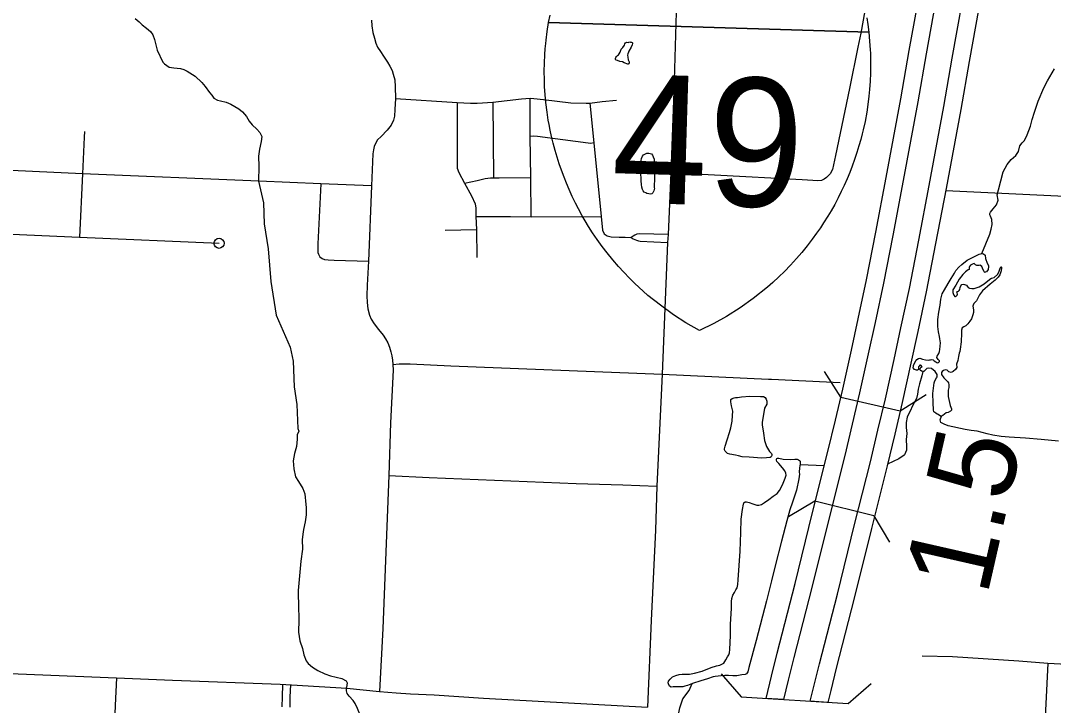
# Model space of a CAD drawing. Extents: x 653372 to 905732, y 627442 to 787275.
# Drawn here: x 666097 to 671181, y 738298 to 741670 of the extents above; entities that cross this region are included whole.
import ezdxf

# ---------------------------------------------------------------- set-up
doc = ezdxf.new("R2010")
doc.units = 0
for name, color, linetype in [('19', 7, 'Continuous'), ('23', 7, 'Continuous'), ('33', 7, 'Continuous'), ('35', 7, 'Continuous'), ('39', 7, 'Continuous'), ('48', 7, 'Continuous'), ('6', 7, 'Continuous')]:
    doc.layers.add(name, color=color, linetype=linetype)

msp = doc.modelspace()

# ---------------------------------------------------------------- linework, layer by layer
at = {"layer": '19'}
for points in [[(670889.5, 743364.6), (670826, 743005.5), (670795.4, 742844.7), (670774, 742718.4), (670752, 742598.4), (670730.9, 742483.6), (670709.8, 742368.6), (670675.8, 742167.6), (670632.8, 741938.2), (670554.7, 741507.7), (670513.2, 741270.6), (670441.7, 740882.6), (670390.5, 740612.9), (670344.7, 740376.6), (670303.7, 740184.3), (670270, 740029.3), (670227.3, 739836.9), (670191, 739683.2), (670153.8, 739528.3), (670076.8, 739220.6), (669992.1, 738877.7), (669903.4, 738533.7), (669876.2, 738421.7), (669852.8, 738326.6)], [(669984.6, 738318.1), (670002.5, 738390.8), (670029.5, 738502.2), (670118.1, 738845.9), (670202.9, 739189.2), (670280.1, 739497.3), (670317.5, 739653.1), (670354, 739807.9), (670397, 740001.4), (670430.8, 740157), (670472.1, 740350.7), (670518.1, 740588.4), (670569.5, 740858.7), (670641.2, 741247.6), (670682.7, 741484.9), (670760.6, 741914.7), (670803.8, 742144.8), (670837.8, 742346.1), (670858.8, 742460.1), (670879.8, 742574.9), (670902, 742695.8), (670923.4, 742821.7), (670953.9, 742982.1), (671020.3, 743357.9)], [(669852.8, 738326.6), (669766.6, 738332.1), (669793.6, 738441.8), (669820.9, 738554.4), (669909.7, 738898.5), (669994.3, 739241.1), (670071.3, 739548.5), (670108.3, 739702.9), (670144.4, 739855.9), (670187, 740047.5), (670220.6, 740202.2), (670261.4, 740393.6), (670307, 740628.9), (670358.2, 740898.3), (670429.5, 741285.6), (670471, 741522.6), (670549.2, 741953.6)], [(670844.2, 741899.2), (670766.3, 741470), (670724.8, 741232.6), (670653, 740843.1), (670601.6, 740572.3), (670555.4, 740333.8), (670513.9, 740139.1), (670480, 739983.1), (670436.9, 739788.9), (670400.2, 739633.4), (670362.6, 739477.1), (670285.4, 739168.7), (670200.5, 738825.1), (670111.9, 738481.6), (670085.1, 738370.7), (670070.8, 738312.5), (669984.6, 738318.1)]]:
    msp.add_lwpolyline(points, dxfattribs=at)
at = {"layer": '23'}
for points in [[(668696.1, 741660.5), (668703, 741698)], [(669439.4, 740143.7), (669371.5, 740182.7), (669311.8, 740221), (669246.3, 740268.2), (669185.3, 740317.3), (669118.9, 740377.5), (669094.1, 740402), (669066, 740431.2), (669040, 740459.7), (669011.6, 740492.7), (668983.8, 740527.1), (668960.6, 740557.5), (668935.6, 740592.3), (668912.9, 740625.8), (668893.2, 740656.5), (668876, 740684.9), (668861.9, 740709.4), (668843.1, 740743.6), (668828.7, 740771.6), (668812.7, 740804.3), (668797.3, 740838.1), (668784, 740869.4), (668771.9, 740899.5), (668759.3, 740933.3), (668748.5, 740964.6), (668738.1, 740997.2), (668728, 741031.4), (668718.7, 741066.2), (668710.7, 741099.4), (668703.8, 741131), (668698.3, 741159.1), (668694.6, 741179.9), (668688.3, 741220.3), (668682.4, 741266.9), (668678.7, 741305.6), (668676.4, 741346.4), (668675.3, 741379.4), (668675, 741421.2), (668675.8, 741460.2), (668677.8, 741503.5), (668679.9, 741532), (668682.3, 741558.2), (668684, 741574.6), (668689.4, 741617.1), (668696.1, 741660.5)], [(668696.1, 741660.5), (670272.4, 741613.2)], [(670272.4, 741613.2), (668696.1, 741660.5)], [(670262.8, 741684.6), (670267.8, 741651), (670272.4, 741613.2)], [(670272.4, 741613.2), (670276.6, 741569.5), (670279.4, 741526.7), (670280.1, 741510.2), (670280.9, 741484), (670281.2, 741455.4), (670280.7, 741412), (670279.1, 741373.1), (670276.3, 741331.4), (670273.3, 741298.5), (670268.5, 741257.9), (670262.5, 741219.4), (670253.8, 741173.3), (670245.1, 741133.4), (670240.2, 741112.8), (670233, 741085.1), (670224.2, 741054), (670214.2, 741021.3), (670202.8, 740987.1), (670190.8, 740953.6), (670178.4, 740921.7), (670165.7, 740891.1), (670151.1, 740858.1), (670137.2, 740828.8), (670122, 740798.3), (670104.6, 740765.5), (670086.8, 740733.9), (670070.6, 740706.7), (670049.9, 740673.7), (670034.3, 740650.1), (670015.4, 740622.8), (669994, 740593.3), (669969.3, 740561.2), (669942.2, 740528), (669917.2, 740499.1), (669887.4, 740466.4), (669857.1, 740435.2), (669829.4, 740408.2), (669799.6, 740380.8), (669773.4, 740357.9), (669703.5, 740301.7), (669639.7, 740256.4), (669571.4, 740213.2), (669509.6, 740178.5), (669439.4, 740143.7)]]:
    msp.add_lwpolyline(points, dxfattribs=at)
at = {"layer": '33'}
for points in [[(669393.5, 743436.1), (669389.9, 743293), (669385.8, 743175.5), (669380.2, 743078.6), (669380.3, 743053.1), (669370.9, 742837), (669364.2, 742734.1), (669358.5, 742598.2), (669349.9, 742434.5), (669341, 742210), (669334.4, 742004.1), (669324.6, 741712.7), (669312.3, 741321.1), (669298.6, 740920.1)], [(670253.6, 741718.7), (670233.1, 741609.2), (670218.7, 741539.9), (670176.7, 741337), (670107.8, 741006.6), (670093.5, 740937.9), (670082, 740915.3), (670064.9, 740897.8), (670053.2, 740889.5), (670039.3, 740883.4), (670022, 740881.1), (669996.9, 740882.6), (669943.7, 740885.6), (669513.4, 740909.2), (669298.6, 740920.1)], [(667824.4, 741673.5), (667826.1, 741645.5), (667830.8, 741611.7), (667838.2, 741583.6), (667845.6, 741559.5), (667854.1, 741540.4), (667868.2, 741517.8), (667883.9, 741495.2), (667903.6, 741465.9), (667914.5, 741446.6), (667925.3, 741424.2), (667931.3, 741406.7), (667938.7, 741379.1), (667940.1, 741344.6), (667942.2, 741287.2), (667939.2, 741232.1), (667937.4, 741199.4), (667932.7, 741179.8), (667921.3, 741156.3), (667901.7, 741130.6), (667871.2, 741100.4), (667853.5, 741082.8), (667844.8, 741068.3), (667836.9, 741050.5), (667833.2, 741034.2), (667830.1, 741014.6), (667823.7, 740857.5), (667809.3, 740485.7), (667803.3, 740366.7), (667800.9, 740314.2), (667803.2, 740281.3), (667806.3, 740250.5), (667813.6, 740219.9), (667822.1, 740200), (667836.9, 740176.6), (667858.3, 740148.8), (667882.1, 740121.8), (667893, 740102.6), (667903.9, 740083.4), (667912.3, 740062.6), (667919.8, 740039.4), (667925, 740019.6), (667927.6, 739997.3), (667928.6, 739976), (667930.2, 739948), (667917.5, 739688.6), (667908.9, 739429.4), (667879.7, 738676), (667863.8, 738365.5)], [(667942.2, 741287.2), (668245.2, 741268), (668311.1, 741263.9), (668344.6, 741263.4), (668422.3, 741269.6), (668562.9, 741285.6), (668604.5, 741288.3), (668624, 741287.4), (668670.4, 741281.8), (668805.2, 741266.1), (668881.5, 741263.8), (668898.5, 741264.3), (668959.2, 741271.5), (669030.9, 741278.4)], [(668245.2, 741268), (668245.8, 740943.1), (668253.6, 740921.6), (668282, 740869.7), (668317.1, 740808.2), (668333.9, 740768.4), (668337.6, 740747.1), (668337.4, 740705.6), (668340.7, 740641), (668343.1, 740503.3)], [(668422.3, 741269.6), (668424.5, 740895.7)], [(668610.4, 740703.5), (668608.2, 740897), (668605.7, 741099.2), (668604.5, 741288.3)], [(668898.5, 741264.3), (668919, 741067.8), (668954.3, 740706.1), (668961.8, 740638.6), (668969.2, 740620.3), (668984.3, 740610.3), (669003.8, 740606), (669043.1, 740603.7), (669072.8, 740603.4), (669103, 740603)], [(666411.1, 741123.6), (666409.2, 741096.2), (666401.6, 740916.6), (666386, 740603.2)], [(668919, 741067.8), (668904.6, 741065.3), (668890.8, 741066.2), (668641.3, 741100.3), (668623.8, 741101.3), (668605.7, 741099.2)], [(667823.7, 740857.5), (667574.1, 740866.9), (667270, 740879.5), (666401.6, 740916.6), (665731, 740947.1), (665308.2, 740966)], [(668282, 740869.7), (668344, 740883.7), (668383.5, 740892.1), (668409.6, 740895.6), (668424.5, 740895.7), (668453.2, 740895.9), (668608.2, 740897)], [(669298.6, 740920.1), (669284.3, 740616.7), (669281.6, 740577.5), (669255.2, 739928.4), (669229.2, 739377.4), (669221.7, 739161.3), (669201, 738715.2), (669183.4, 738289.3)], [(667574.1, 740866.9), (667560.2, 740570.4), (667559.3, 740539.8), (667559.5, 740528.9), (667562.6, 740519.4), (667569.7, 740507.3), (667580.7, 740498.6), (667593.4, 740494.1), (667611.5, 740492.9), (667639.7, 740491.3), (667809.3, 740485.7)], [(668337.4, 740705.6), (668507.8, 740705.5), (668610.4, 740703.5), (668954.3, 740706.1)], [(665294.3, 740648.7), (665719.4, 740633.1), (666386, 740603.2), (667073.4, 740573.6)], [(668187.1, 740637.7), (668340.7, 740641)], [(669284.3, 740616.7), (669144.4, 740620.9), (669131.1, 740618.6), (669121.4, 740613.6), (669112.7, 740608), (669103, 740603), (669112.3, 740595.3), (669128.6, 740588.4), (669139, 740585.5), (669147, 740584.2)], [(669147, 740584.2), (669281.6, 740577.5)], [(667928.6, 739976), (667960.3, 739979.4), (668014.6, 739980.6), (668214.2, 739969.9), (669255.2, 739928.4)], [(669255.2, 739928.4), (669778.6, 739904.6), (669793.9, 739903.9), (670131.8, 739888.5)], [(667908.9, 739429.4), (668107.6, 739420.2), (668832.4, 739390.3), (669061.6, 739383.4), (669229.2, 739377.4)], [(670535.3, 738540.8), (670683.8, 738537.9), (671010.4, 738516.8), (671153.9, 738505.6), (671341.8, 738495.9), (671668.4, 738475.5), (671999.4, 738456.8), (672327.3, 738438.5), (672520.5, 738426.6), (672654.3, 738420), (672985.2, 738400.6), (673326.1, 738383.4)], [(671153.9, 738505.6), (671138.1, 738172.5)], [(665233, 738487.6), (665549.2, 738474), (665881.7, 738460.6), (666567.9, 738433.9), (666844.7, 738421.8), (667373.8, 738402.1), (667429.9, 738399.4), (667703.2, 738382.7), (667863.8, 738365.5), (667945.3, 738359.2), (668015.6, 738355.2), (668132.5, 738348.8), (668376.3, 738332.9), (669183.4, 738289.3)], [(666567.9, 738433.9), (666562.1, 738296.6), (666546.8, 737937.9), (666542.8, 737819.8), (666530.2, 737535), (666509.3, 737105), (666486.3, 736535), (666485.2, 736471.4), (666487.1, 736451.3), (666496.4, 736425), (666509.8, 736399.5), (666531.6, 736372.1), (666552.8, 736354.7), (666573.4, 736344.1), (666602.5, 736336.5), (666633.3, 736332.2), (667035.7, 736279.1), (667132, 736265.4), (667170.7, 736260.2)], [(667385.8, 738401), (667383.9, 738339), (667382.5, 738289.6)], [(667424.6, 738399.8), (667422.8, 738337.9), (667421.3, 738288)]]:
    msp.add_lwpolyline(points, dxfattribs=at)
msp.add_circle((667073.4, 740573.6), 25, dxfattribs=at)
at = {"layer": '35'}
for points in [[(666660.7, 741680.3), (666680.1, 741663.8), (666695.6, 741650.4), (666715.9, 741632.9), (666735.3, 741616.5), (666747.7, 741601.2), (666755.9, 741578.1), (666768.3, 741525.3), (666796.3, 741465.9), (666804.7, 741457.9), (666828.1, 741441.3), (666850.8, 741437.7), (666883.5, 741434.7), (666900.2, 741430.2), (666916.8, 741420.8), (666956.8, 741397.7), (666989.6, 741365), (667005.9, 741346.6), (667026.8, 741316.2), (667038.4, 741303.9), (667047.8, 741288.7), (667066.4, 741278.3), (667080.2, 741275.9), (667108.8, 741269), (667132.3, 741258.4), (667170.3, 741236.4), (667189.7, 741220.9), (667207.9, 741198.5), (667222.1, 741175.3), (667236.5, 741158), (667259.6, 741135.4), (667273.8, 741120.2), (667284, 741099.1), (667281.3, 741075.3), (667272.3, 741037.9), (667267.3, 741003.3), (667269.7, 740952.6), (667268.5, 740879.1)], [(669047.8, 741515.9), (669052.5, 741525.3), (669053.7, 741529.5), (669061.7, 741538.3), (669069.7, 741549.5), (669071.9, 741555.8), (669074.9, 741560.6), (669077.9, 741562.9), (669081.2, 741563.7), (669088, 741563.1), (669090.5, 741564.3), (669096, 741565.5), (669099.5, 741564.9), (669103.7, 741563.9), (669107, 741562.3), (669109.3, 741560.4), (669109.7, 741557.6), (669107.7, 741550.6), (669102.5, 741539.2), (669091.6, 741520.8), (669089.2, 741515.1)], [(669089.2, 741515.1), (669086.8, 741507), (669085.2, 741500), (669085.6, 741490.1), (669088.5, 741478.1), (669091.6, 741470.3), (669092, 741468), (669092.2, 741466.3), (669092.3, 741464.5), (669092.2, 741461.4), (669091.3, 741459), (669090.4, 741457.5), (669088.5, 741456), (669086.3, 741455.6), (669068.7, 741462.6), (669059.1, 741467.3), (669047, 741469.8), (669035.5, 741473.5), (669028.9, 741475.9), (669027.2, 741476.8), (669025, 741479.5), (669025.8, 741484.2), (669027.3, 741488.5), (669030.5, 741493.1), (669034.9, 741498.2), (669040.1, 741502.1), (669043.3, 741507), (669047.8, 741515.9)], [(670829.7, 740522.9), (670867.7, 740619.2), (670874.8, 740643.5), (670879.7, 740666.7), (670878.3, 740690.1), (670872.4, 740707.3), (670868.4, 740713.7), (670868.6, 740721.2), (670872, 740727.4), (670884.1, 740743), (670900.7, 740763.8), (670909.9, 740786.8), (670904.3, 740812.5), (670910.3, 740836.7), (670923.3, 740881), (670934.2, 740926.3), (670953.3, 740961.8), (670973.2, 740986.7), (670997.1, 741006.2), (671009.4, 741026), (671016.6, 741054.4), (671027.7, 741067.9), (671038.6, 741080.3), (671052.2, 741108.6), (671069.4, 741150.6), (671076.8, 741183.3), (671088.5, 741219), (671107.1, 741273.7), (671133.5, 741338.7), (671151.5, 741374.3), (671186.2, 741433.7)], [(669150.7, 740911.5), (669150.8, 740924.4), (669152.5, 740930.3), (669153.2, 740941), (669153.3, 740965.3), (669151.9, 740981.1), (669153.5, 740992), (669158.2, 741003.5), (669163.4, 741008.7), (669173.7, 741014.4), (669180, 741017.7), (669189.5, 741017.7), (669195.8, 741016.3), (669202, 741013.9), (669208.1, 741008.3), (669211.6, 740999.1), (669215, 740987.7), (669216.2, 740974.7), (669216.7, 740959.6), (669217.3, 740936.2), (669217.1, 740921.1)], [(669217.1, 740921.1), (669217.8, 740901.3), (669217.5, 740879.8), (669215.8, 740866), (669216.2, 740856.9), (669216.2, 740848.7), (669217.1, 740844.9), (669214.8, 740832.7), (669209.7, 740821.5), (669204.9, 740817.5), (669197.3, 740815.9), (669189.8, 740817), (669179.4, 740819.2), (669174.2, 740821.9), (669167.1, 740826.2), (669161, 740832.7), (669157.7, 740838.8), (669155.5, 740850.5), (669154, 740864.1), (669152.3, 740881.5), (669152.2, 740898.5), (669150.7, 740911.5)], [(667268.5, 740879.1), (667292.1, 740773.5), (667295, 740670.1), (667315.1, 740546.4), (667328.1, 740385.2), (667355.2, 740220.1), (667423.4, 740061.4), (667439.2, 739993.4), (667443.7, 739866.1), (667456, 739779.3), (667461.2, 739661.4), (667466.8, 739648.3), (667458.3, 739629.7), (667458.7, 739608.8), (667454.6, 739572.2), (667445.6, 739538.7), (667438.6, 739502.2), (667441.4, 739462), (667450.1, 739424), (667465.3, 739399.7), (667486.1, 739365.3), (667495.2, 739339.2), (667501.6, 739286.4), (667503.1, 739271.5), (667502.1, 739235.7), (667497.1, 739202.1), (667490, 739164.6), (667487.7, 739152.8), (667483.6, 739115.2), (667485.1, 739067.4), (667476.4, 739008.1), (667463.1, 738863.2), (667464.4, 738773.7), (667466.2, 738736.9), (667466.7, 738719.1), (667464.9, 738658.5), (667470.5, 738615.7), (667484.3, 738578.5), (667491.3, 738546.5), (667502.3, 738517.4), (667511.8, 738503.2), (667533.1, 738485.7), (667560.5, 738470), (667593.7, 738453.1), (667622.2, 738443.3), (667678.4, 738429.7), (667699.9, 738418), (667703.6, 738409), (667700.5, 738385)], [(670622.9, 740051.1), (670625.1, 740084), (670622, 740102.8), (670619.8, 740114), (670615.6, 740137.8), (670612, 740163.4), (670612.4, 740198.2), (670616.6, 740234.7), (670624.5, 740269.2), (670627.8, 740298.4), (670630.7, 740311.4), (670634.2, 740324.3), (670645.4, 740343.9), (670663.7, 740376.3), (670678.7, 740400.1), (670695.1, 740426.3), (670701.7, 740439.8), (670716.5, 740455.5), (670731.1, 740468.8), (670756, 740490.4), (670785.7, 740505.6), (670816.6, 740520.8), (670829.7, 740522.9), (670837.1, 740521.5), (670845, 740515), (670847.7, 740499.4), (670855, 740476.2), (670862.2, 740464.8), (670862.6, 740459.8), (670860.8, 740444), (670851.3, 740432.8), (670845.6, 740431.1), (670843.7, 740429.9), (670840.7, 740433.1), (670832.5, 740451.6), (670828.4, 740459.8), (670823, 740464.1), (670821.8, 740465.3), (670816.2, 740464.9), (670804.4, 740464.6), (670798.2, 740467.3), (670791.6, 740473.7), (670786, 740473.3), (670779, 740469.7), (670773.3, 740465.6), (670767.6, 740460.1), (670767.4, 740455.2), (670765.9, 740445.3), (670762.1, 740443.5), (670748.1, 740433.4), (670735.3, 740419.5), (670717.8, 740396.4), (670700.8, 740367.6), (670686.4, 740343.8), (670686.2, 740336.4), (670686, 740332), (670688.3, 740325.7), (670691.8, 740318.8), (670696.6, 740312.4), (670699.1, 740311.7), (670702.2, 740313.5), (670708, 740317.7), (670709.4, 740322.6), (670707.1, 740330.2), (670706, 740333.9), (670708.5, 740336.3), (670714.2, 740337.4), (670718, 740341), (670720.6, 740346.5), (670721.6, 740356.5), (670724.9, 740364.4), (670730.7, 740371.1), (670736.9, 740372.2), (670744.3, 740370.1), (670753.6, 740366.7), (670756.5, 740362.2), (670761.3, 740356.5), (670768.7, 740351.9), (670779.8, 740350.4), (670791.6, 740351.2)], [(670791.6, 740351.2), (670816.1, 740358.6), (670840.2, 740374), (670867.5, 740395), (670868.8, 740397.4), (670876.4, 740402.2), (670889, 740405.5), (670906.2, 740419.9), (670912.7, 740431.6), (670918.1, 740445.7), (670920.9, 740454.3), (670922.8, 740457.4), (670924.7, 740457.3), (670925.9, 740455.4), (670926.4, 740452.9), (670924.7, 740437.4), (670917.9, 740417.7), (670910.1, 740406.8), (670895.4, 740392.3), (670869.3, 740371.9), (670831.7, 740339.5), (670816.8, 740319.4), (670802.2, 740290), (670788.8, 740276.7), (670786.1, 740269.4), (670784.7, 740263.8), (670785.7, 740255.7), (670787.8, 740243.8), (670788, 740232), (670785.2, 740221.5), (670778.4, 740201.2), (670770.6, 740189.6), (670760.3, 740176.9), (670749.5, 740167.9), (670741.2, 740162.5), (670732.4, 740157.2), (670728.3, 740146.1), (670729.7, 740130.6), (670727.8, 740088.4), (670723, 740052.5), (670720.1, 740040.1), (670717.4, 740032.1), (670713.8, 740016.7)], [(670557.9, 739956.5), (670550.2, 739948.6), (670543.8, 739942.6), (670538.2, 739942.2), (670531.4, 739943.6), (670525.3, 739948.1), (670523.6, 739952.5), (670523.7, 739955), (670526.3, 739958.7), (670529.5, 739961.1), (670534.5, 739964.7), (670534, 739966.5), (670530.4, 739972.2), (670526.7, 739973.6), (670524.2, 739973), (670519.7, 739968.8), (670517.2, 739965.2), (670517, 739961.4), (670517.5, 739955.8), (670517.4, 739952.7), (670512.3, 739948.5), (670507.3, 739948.7), (670498.1, 739952.1), (670490.9, 739960.4), (670491.8, 739967.8), (670492.6, 739974), (670503.7, 739994.2), (670509.6, 740002.1), (670516.5, 740006.8), (670523.4, 740007.3), (670536.3, 740003.1), (670552.3, 739998.9), (670564.1, 739998), (670571.6, 739999), (670576.6, 740000.1), (670582.9, 740001.7), (670589.1, 740000.3), (670595.1, 739995.2), (670601.8, 739989.4), (670606.7, 739986.7), (670610.4, 739985.4), (670616, 739986.5), (670620.5, 739990.7), (670620.6, 739994.4), (670614.6, 740001.4), (670607.4, 740011.6), (670608.9, 740018.4), (670617.3, 740031.4), (670620.7, 740041.3), (670622.9, 740051.1)], [(670713.8, 740016.7), (670710.1, 739996.1), (670704.6, 739978.2), (670705.4, 739962.6), (670700.1, 739952.2), (670688, 739942), (670677.9, 739936.7), (670666.8, 739940.8), (670658.4, 739949.1), (670649.1, 739950.6), (670640.3, 739946.6), (670633.3, 739941.8), (670630.7, 739936.9), (670631, 739928.2), (670641.1, 739911.1), (670653.2, 739900.2), (670660.4, 739893.7), (670665.2, 739886.8), (670666.8, 739876.8), (670666.4, 739863.7), (670663.5, 739849.5), (670663.2, 739819.7), (670672.4, 739775.3), (670679.4, 739758.9), (670679.8, 739751.4), (670674.7, 739746.6), (670663.3, 739740.7), (670652.6, 739737.9), (670645.6, 739731.3), (670637.4, 739725.9), (670634.2, 739723.6), (670629.8, 739722.4), (670626.1, 739722.6), (670613.9, 739729.8), (670608.9, 739731.2), (670602.3, 739736.3), (670593.2, 739744.1), (670590.4, 739754.1), (670589.5, 739787.1), (670588.4, 739834.3), (670594.9, 739885.8), (670597.8, 739896.9), (670606.2, 739910.3), (670609.5, 739916.4), (670609.2, 739927.6), (670599.1, 739942.8), (670580.9, 739957.7), (670566.1, 739959.4), (670557.9, 739956.5)], [(670538.2, 739942.2), (670533.5, 739920.2), (670522.1, 739880.6), (670515.8, 739855.6), (670512.7, 739830), (670507.7, 739809.8), (670495.7, 739787.3), (670486.1, 739770.4), (670477, 739749.6), (670467.5, 739731.8), (670460.7, 739716.8), (670456.4, 739691), (670457.1, 739665.7), (670459.1, 739637.4), (670457, 739607.6), (670458.1, 739572.5), (670457.6, 739555.1), (670447.8, 739531.2), (670447.2, 739530.4), (670421, 739511.2), (670364.6, 739485.1)], [(669592.9, 739664.2), (669599.2, 739697.2), (669602, 739725.5), (669603.1, 739747.1), (669596.7, 739773.2), (669593.9, 739792.5), (669593.8, 739805), (669599.7, 739809.6), (669605, 739811.4), (669609.9, 739813.2), (669615.7, 739814.9), (669619.1, 739814.8), (669626.2, 739813.7), (669645.6, 739817.9), (669686.5, 739820.5), (669739.3, 739819.4), (669754.2, 739818.5), (669762.2, 739814.9), (669767.7, 739806.5), (669771.2, 739795.4), (669769.9, 739781.5), (669758.7, 739761.6), (669753.4, 739730.1), (669747, 739691.8), (669748.1, 739679.8)], [(671206.4, 739599.3), (671120.7, 739606.9), (671044.3, 739613.8), (670964.3, 739617.9), (670925, 739621.2), (670882.5, 739627.9), (670855.9, 739635), (670830.7, 739642), (670806.1, 739647.8), (670776.1, 739652.1), (670746.9, 739657.1), (670663, 739674.7), (670643.1, 739682.5), (670627.9, 739690.9), (670624.5, 739703.6), (670629.8, 739722.4)], [(669748.1, 739679.8), (669753.6, 739639.2), (669758.7, 739603), (669768.4, 739573.4), (669784, 739548), (669792.8, 739537.6), (669795.6, 739533.2), (669795.4, 739528.4), (669791.4, 739521.3), (669786.5, 739519.1), (669768.1, 739516.2), (669745.5, 739515), (669684.2, 739519.7), (669649.2, 739522.2), (669631.6, 739527.1), (669616.7, 739529.4), (669589, 739534.6), (669576.6, 739538.3), (669570.1, 739544.8), (669565.9, 739550.2), (669562.7, 739555.6), (669562, 739561.8), (669565.2, 739574.2), (669575.8, 739605.2), (669586, 739641.4), (669592.9, 739664.2)], [(669702, 739289.5), (669721.4, 739283.7), (669730.5, 739283.5), (669744.2, 739286.4), (669759.2, 739296.8), (669780.6, 739312), (669801.5, 739327.8), (669820.6, 739341.4), (669833.5, 739355.2), (669848, 739384.2), (669861.4, 739416.1), (669865.3, 739431.3), (669864.5, 739441), (669859.2, 739453.5), (669847.7, 739467.5), (669829.6, 739488.4), (669820.3, 739498.9), (669817.6, 739505.2), (669818.3, 739510.3), (669820.2, 739514.2), (669822.5, 739515.9), (669829.2, 739514.5), (669851.3, 739511), (669889.2, 739508.7), (669908.5, 739511), (669919.3, 739510.7), (669926, 739507.6), (669931.5, 739503.5), (669934.3, 739500), (669934.7, 739495.5), (669934.4, 739487), (669931.6, 739468.3), (669930.4, 739446.3), (669931.2, 739436), (669928.3, 739413.4), (669916.4, 739358.2), (669896.5, 739298.7), (669884, 739261.1), (669868.7, 739205.9), (669843.1, 739106.7), (669811.7, 738985.2), (669793, 738910.3), (669769.6, 738811.7), (669717.3, 738617), (669682.6, 738484.2), (669676.3, 738462.8), (669669.8, 738452.8), (669663.5, 738449.6), (669647.5, 738447.2), (669622.5, 738443.4), (669603.2, 738442.9), (669582.2, 738444.1), (669563, 738444.6), (669545.3, 738442.9), (669516.9, 738440.4), (669506.6, 738437.8), (669477.6, 738427.9), (669445, 738418.7), (669405, 738405.7), (669380.3, 738395.7), (669366.6, 738392.1), (669357.4, 738389.6), (669348.3, 738388.7), (669329.1, 738389.3), (669320, 738389), (669309.8, 738388.2), (669299, 738387.9), (669291.2, 738391.7)], [(669932.5, 739484.3), (670054.1, 739479.9)], [(669291.2, 738391.7), (669290.1, 738395.7), (669287.1, 738403.8), (669285.5, 738409.1), (669286.8, 738417.3), (669294.5, 738426.2), (669306.7, 738437.7), (669322.8, 738444), (669339.4, 738449.2), (669353, 738450.5), (669371.2, 738450.5), (669390.4, 738450.5), (669413.8, 738455.5), (669451.6, 738466.2), (669496.4, 738484.8), (669523.3, 738493), (669539.2, 738495.9), (669558.2, 738506.2), (669568.9, 738521.1), (669576.1, 738536.2), (669582.7, 738546.8), (669587, 738556.3), (669588.6, 738573.3), (669591.2, 738642.4), (669592.3, 738695.7), (669597, 738776.9), (669596.3, 738809.3), (669598.4, 738824), (669603.4, 738839.7), (669611.2, 738853.6), (669618.4, 738867), (669624.4, 738877.1), (669627.1, 738892.3), (669628.9, 738916.1), (669640, 739057.6), (669643.3, 739149.4), (669644.7, 739214), (669650.7, 739262.6), (669654.9, 739288), (669657.9, 739295.9), (669663.7, 739300.2), (669671.1, 739300), (669684, 739296.8), (669702, 739289.5)], [(669168.2, 737879.7), (669194.2, 737927.1), (669228.5, 737980.9), (669237.6, 738012.5), (669249, 738037.5), (669257.5, 738048.7), (669284.1, 738090.4), (669295, 738126.1), (669316.8, 738199.1), (669331.5, 738224), (669334.8, 738252.5), (669341.5, 738285.9), (669356.7, 738329.6), (669387.4, 738370.4), (669403.3, 738405.2)], [(667864.5, 738038.4), (667868.2, 738040.4), (667877.6, 738041.6), (667883.3, 738041.4), (667888.5, 738046.3), (667893.9, 738059), (667898.1, 738079), (667890.1, 738099.3), (667883.2, 738111), (667875.3, 738135), (667867.4, 738156), (667854.8, 738169.3), (667830.9, 738183.7), (667809.6, 738191.5), (667799.1, 738201.2), (667781.1, 738221.8), (667770.3, 738246.5), (667754.9, 738282.2), (667743.4, 738306.2), (667733.8, 738321.6), (667714.3, 738342.3), (667703.6, 738356.2), (667701.1, 738369.2), (667700.5, 738385)]]:
    msp.add_lwpolyline(points, dxfattribs=at)
at = {"layer": '39'}
for p, q in [((670134.9, 739815.4), (670054.9, 739942.3)), ((670134.9, 739815.4), (670427.4, 739749)), ((670427.4, 739749), (670554.3, 739829)), ((670006.5, 739303.2), (669877.9, 739226)), ((670297.5, 739230.5), (670006.5, 739303.2)), ((670297.5, 739230.5), (670374.7, 739101.9)), ((669644.4, 738340), (670171.3, 738306))]:
    msp.add_line(p, q, dxfattribs=at)
for points in [[(669545.3, 738452.7), (669644.4, 738340)], [(670171.3, 738306), (670283.9, 738405)]]:
    msp.add_lwpolyline(points, dxfattribs=at)
at = {"layer": '6'}
msp.add_lwpolyline([(670651.5, 740834.5), (673270, 740709.5), (673348.2, 741874.1)], dxfattribs=at)

# ---------------------------------------------------------------- texts
at = {"layer": '19'}
msp.add_text('49', height=633.6, rotation=358.28, dxfattribs=at).set_placement((669000.8, 740776.1))
at = {"layer": '48'}
msp.add_text('1.5', height=422.4, rotation=77.1727, dxfattribs=at).set_placement((670854.4, 738830.6))

doc.saveas('drawing.dxf')
